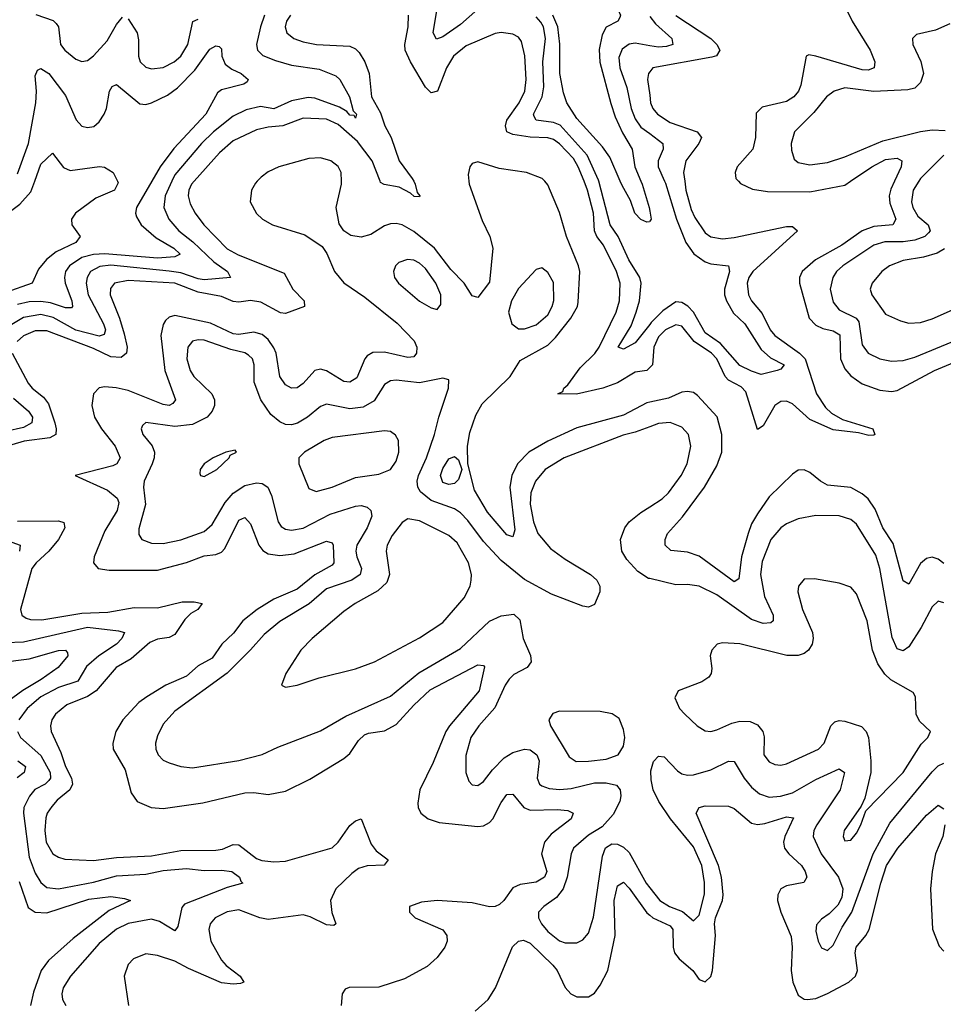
# Model space of a CAD drawing. Header units: inches. Extents: x 1843162 to 1959474, y 907081 to 1016326.
# Tile 584 of 656: x 1927837 to 1931008, y 977174 to 980555. Entities that reach past the tile are written whole.
import ezdxf

# ---------------------------------------------------------------- set-up
doc = ezdxf.new("R2010")
doc.units = ezdxf.units.IN
doc.header["$MEASUREMENT"] = 0
for name, color, linetype in [('B9927', 7, 'Continuous'), ('B9928', 7, 'Continuous'), ('B9937', 7, 'Continuous'), ('B9938', 7, 'Continuous')]:
    doc.layers.add(name, color=color, linetype=linetype)

msp = doc.modelspace()

# ---------------------------------------------------------------- linework, layer by layer
at = {"layer": 'B9927', "color": 5}
for points, elevation in [([(1928359.9, 980000), (1928336.6, 979950), (1928332.4, 979910), (1928349.6, 979870), (1928383.6, 979830), (1928432.1, 979792.1), (1928503.6, 979723.6), (1928550.2, 979690), (1928560.5, 979670), (1928470, 979661.9), (1928450, 979664.5), (1928390, 979685.1), (1928350, 979691.9), (1928150, 979711.7), (1928112.1, 979707.9), (1928080.6, 979690), (1928068.9, 979670), (1928065, 979650), (1928072.1, 979610), (1928125.3, 979510), (1928131.4, 979490), (1928126.6, 979473.4), (1928110, 979468.3), (1928030, 979488.2), (1927951.7, 979531.7), (1927910, 979543), (1927850, 979532.5), (1927770, 979484.2)], 460), ([(1928172.8, 980000), (1928175.2, 979995.2), (1928162.8, 979970), (1928098.2, 979941.8), (1928028.7, 979890), (1928014.9, 979870), (1928016.5, 979850), (1928044.4, 979810), (1928030.3, 979790), (1927962.7, 979757.3), (1927929, 979731), (1927901.5, 979698.5), (1927879.6, 979650), (1927790, 979617.8)], 420), ([(1927792.4, 979887.6), (1927838, 979922), (1927875.6, 979964.4), (1927888.6, 980000)], 420), ([(1928435.9, 980000), (1928427, 979990), (1928418.2, 979970), (1928415.7, 979950), (1928422.6, 979922.6), (1928439.6, 979890), (1928469.6, 979850), (1928550, 979768.5), (1928587, 979747), (1928744.6, 979684.6), (1928775.1, 979630), (1928814, 979590), (1928815.3, 979570), (1928750, 979545.8), (1928732.1, 979547.9), (1928665.1, 979585.1), (1928630, 979590.9), (1928590, 979584.9), (1928570, 979587.7), (1928530, 979604.4), (1928450, 979619.8), (1928370, 979650), (1928210, 979659.4), (1928162.7, 979650), (1928148.6, 979631.4), (1928147.5, 979610), (1928179.9, 979530), (1928196, 979476), (1928206.6, 979430), (1928203.8, 979410), (1928185.3, 979394.7), (1928150, 979396.9), (1928090, 979426.2), (1927930, 979486.1), (1927890, 979486.9), (1927850, 979469.4), (1927828.4, 979450)], 480), ([(1928290.8, 980000), (1928238.6, 979910), (1928234.8, 979890), (1928237.7, 979877.7), (1928254.6, 979850), (1928306.2, 979806.2), (1928366, 979770), (1928387.9, 979750), (1928370, 979740.5), (1928310, 979736.2), (1928130, 979751.2), (1928090, 979748.4), (1928050, 979738), (1928007.8, 979710), (1927994.9, 979690), (1927990.5, 979670), (1927993.4, 979650), (1928016.7, 979590), (1928018.3, 979570), (1928014.8, 979565.2), (1927994.6, 979565.4), (1927942.6, 979582.6), (1927910, 979587.2), (1927870, 979585.9), (1927830, 979576.5)], 440), ([(1928652.8, 980000), (1928646.7, 979993.3), (1928633.4, 979970), (1928628.1, 979930), (1928650, 979889.4), (1928670.2, 979870), (1928705.5, 979850), (1928815.9, 979815.9), (1928875.8, 979775.8), (1928892.1, 979752.1), (1928918, 979690), (1928950, 979650.9), (1929021.7, 979601.7), (1929133.3, 979513.3), (1929191.7, 979451.7), (1929201.1, 979430), (1929199.6, 979410), (1929190, 979397), (1929170, 979395), (1929090, 979413.4), (1929050, 979412.1), (1929030, 979400.5), (1929021.9, 979390), (1928994.4, 979325.6), (1928970.3, 979310), (1928950, 979312.6), (1928890, 979349.3), (1928870, 979354.7), (1928850, 979349.8), (1928810, 979305.2), (1928790, 979291.2), (1928770, 979289.2), (1928750, 979301.1), (1928730.5, 979330), (1928717.3, 979410), (1928710, 979428.2), (1928690, 979456.4), (1928670, 979473.4), (1928641.4, 979481.4), (1928590, 979474.4), (1928570, 979476.3), (1928492.3, 979512.3), (1928370, 979538.7), (1928350, 979533.5), (1928338.1, 979521.9), (1928330, 979508.3), (1928321.8, 979470), (1928334.9, 979350), (1928372.3, 979250), (1928363, 979237), (1928350.1, 979229.9), (1928330, 979233.2), (1928210, 979282.1), (1928168.9, 979291.1), (1928130, 979293.7), (1928110, 979290.5), (1928090, 979269.6), (1928084.7, 979230), (1928094.3, 979190), (1928117.8, 979150), (1928164.4, 979090), (1928181.9, 979050), (1928170.9, 979030), (1928156.9, 979023.1), (1928027.7, 978990), (1928138.7, 978938.7), (1928172.2, 978912.2), (1928177.1, 978897), (1928172.3, 978870), (1928130, 978799.8), (1928092.6, 978710), (1928090.2, 978690), (1928106.7, 978670), (1928144.1, 978664.1), (1928310, 978665), (1928409.3, 978690.7), (1928470, 978713.8), (1928510, 978718), (1928530, 978726.3), (1928541.5, 978738.5), (1928590, 978836.5), (1928610, 978845.8), (1928630, 978823.2), (1928658.3, 978750), (1928672.2, 978732.2), (1928690, 978720.7), (1928730, 978714.6), (1928779.1, 978721), (1928890, 978764.4), (1928910, 978758), (1928913, 978750), (1928915.8, 978690), (1928910, 978682.2), (1928850, 978648.3), (1928790, 978599.4), (1928710, 978564.4), (1928652, 978530), (1928602.9, 978490), (1928571.7, 978448.3), (1928530.6, 978410), (1928497.9, 978362), (1928450, 978335.6), (1928410, 978300.9), (1928338.5, 978270), (1928273.7, 978230), (1928245.9, 978210), (1928190.8, 978150), (1928167, 978110), (1928157.2, 978070), (1928157.9, 978050), (1928199.2, 977979.2), (1928220, 977900), (1928240.3, 977870), (1928288, 977850), (1928330, 977846.3), (1928465.9, 977865.9), (1928610, 977899.9), (1928640.9, 977900.9), (1928690, 977894), (1928750, 977905), (1928833.6, 977946.4), (1928950, 978017.9), (1928970, 978034.5), (1929000.1, 978079.9), (1929021.1, 978098.9), (1929034.8, 978105.2), (1929090, 978112.9), (1929130, 978134.2), (1929190, 978201), (1929246.4, 978253.6), (1929410, 978339.8), (1929430, 978337.1), (1929432.5, 978332.5), (1929414.7, 978250), (1929312.2, 978130), (1929300.2, 978110), (1929256.1, 978003.9), (1929210.7, 977910), (1929204, 977864), (1929205.1, 977850), (1929214.7, 977830), (1929239, 977810), (1929277.6, 977797.6), (1929410, 977784.1), (1929430, 977786.4), (1929450, 977797.7), (1929461.1, 977810), (1929490, 977867.1), (1929510, 977894.5), (1929530, 977895), (1929568.3, 977850), (1929590, 977840.7), (1929682.8, 977842.8), (1929718.8, 977838.8), (1929736.9, 977830), (1929730.1, 977810), (1929661.7, 977758.3), (1929638.5, 977730), (1929628.5, 977690), (1929647.4, 977630), (1929639.4, 977610), (1929610, 977592.6), (1929555.1, 977584.9), (1929530, 977573.7), (1929499.1, 977530), (1929483.8, 977516.2), (1929470, 977509.9), (1929450, 977508.4), (1929390, 977522.3), (1929270.1, 977529.9), (1929216.1, 977523.9), (1929175.3, 977510), (1929175.6, 977490), (1929194.6, 977470), (1929290, 977429.3), (1929304.1, 977410), (1929304.6, 977390), (1929296.8, 977370), (1929270, 977334.6), (1929236.3, 977303.7), (1929158.8, 977261.2), (1929070, 977231.9), (1928968.2, 977231.8), (1928954.2, 977225.8), (1928943.8, 977210), (1928940.4, 977170)], 520), ([(1929379, 980000), (1929379.8, 979990), (1929425.2, 979865.2), (1929451.5, 979810), (1929461, 979770), (1929450, 979653.6), (1929410, 979601.3), (1929390, 979607.1), (1929363.2, 979650), (1929317.5, 979697.5), (1929261.2, 979770), (1929190, 979827.9), (1929150, 979850.6), (1929130, 979855.6), (1929110, 979854.4), (1929090, 979847), (1929042.4, 979817.6), (1929010, 979807.6), (1928973.6, 979813.6), (1928949.9, 979829.9), (1928934.2, 979854.2), (1928924, 979910), (1928941.8, 979990), (1928941.5, 980000)], 520), ([(1929190, 980000), (1929195.1, 979990), (1929201.4, 979961.4), (1929210.6, 979950), (1929210, 979946.6), (1929191.9, 979948.1), (1929179.4, 979959.4), (1929140, 979980), (1929088.6, 979988.6), (1929076.1, 979996.1), (1929074.6, 980000)], 480), ([(1930000, 979241.1), (1929990, 979239), (1929910, 979197.1), (1929750, 979152.9), (1929650, 979107.2), (1929585.5, 979070), (1929546.1, 979030), (1929526.6, 978990), (1929520.2, 978950), (1929536.6, 978803.4), (1929530, 978778.5), (1929510, 978786.1), (1929443.3, 978863.3), (1929398.9, 978938.9), (1929375.4, 979030), (1929375, 979090), (1929382.3, 979137.7), (1929403.2, 979196.8), (1929424.8, 979235.2), (1929521.1, 979330), (1929555.4, 979384.6), (1929650, 979437.5), (1929676.6, 979463.4), (1929729.2, 979530), (1929752, 979570), (1929755, 979585), (1929760.3, 979690), (1929755.9, 979710), (1929714.4, 979810), (1929690, 979893.3), (1929650, 979987.6), (1929639.6, 980000)], 520), ([(1930000, 979360.4), (1929990, 979350.8), (1929950, 979344.9), (1929890, 979307.8), (1929839.1, 979290), (1929748.9, 979268.9), (1929685.1, 979270), (1929702, 979278), (1929705.6, 979290), (1929718.6, 979301.4), (1929761, 979359), (1929811.6, 979408.4), (1929826.8, 979430), (1929884.5, 979550), (1929896, 979590), (1929898.9, 979650), (1929886.5, 979690), (1929841.1, 979781.1), (1929818.8, 979810), (1929810.5, 979830), (1929807.1, 979890), (1929786.8, 979970), (1929774.7, 980000)], 480), ([(1930000, 979508.1), (1929950, 979444.7), (1929910, 979423.1), (1929892.3, 979430), (1929936.1, 979503.9), (1929953.7, 979550), (1929964.7, 979590), (1929970.9, 979650), (1929965.7, 979670), (1929928.8, 979730), (1929892, 979810), (1929864.8, 979850), (1929825, 980000)], 460), ([(1930000, 979862.9), (1929998.8, 979861.2), (1929990, 979859.2), (1929970, 979869.1), (1929949.2, 979890), (1929933.7, 979933.7), (1929905.4, 979985.4), (1929899, 980000)], 440), ([(1929969.6, 980000), (1929973.8, 979990), (1929997.7, 979910), (1930000, 979898)], 440), ([(1930000, 979156.9), (1929950, 979138.5), (1929908.7, 979128.7), (1929706.5, 979050), (1929641, 979010), (1929608.4, 978970), (1929591.7, 978930), (1929589.3, 978890.7), (1929601.2, 978830), (1929616.2, 978790), (1929659.2, 978739.2), (1929710, 978702.7), (1929797.1, 978650), (1929818.4, 978630), (1929828.4, 978610), (1929828.5, 978590), (1929810, 978546.6), (1929790, 978537.4), (1929770, 978540.4), (1929662.5, 978582.5), (1929570, 978632.7), (1929490, 978697.9), (1929430, 978763.2), (1929375.2, 978835.2), (1929350, 978861.5), (1929330, 978874.8), (1929250, 978904.1), (1929213.2, 978933.2), (1929204.1, 978950), (1929202, 978970), (1929206, 978990), (1929233.2, 979050), (1929261.5, 979130), (1929275.7, 979190), (1929309.8, 979289.8), (1929310, 979318), (1929290, 979324.4), (1929210, 979307.9), (1929130, 979317.3), (1929110, 979315.3), (1929090, 979301.6), (1929054, 979246), (1929016.1, 979223.9), (1928970, 979219), (1928890, 979234.1), (1928870, 979227.1), (1928825.1, 979190), (1928790.7, 979169.3), (1928770, 979163.2), (1928750, 979164.4), (1928730, 979173.7), (1928699, 979199), (1928664.5, 979250), (1928642, 979310), (1928642.4, 979370), (1928636.3, 979390), (1928622.9, 979402.9), (1928610.6, 979410.6), (1928562, 979422), (1928470, 979454.9), (1928450, 979456.1), (1928430, 979451.1), (1928414.3, 979430), (1928411, 979390), (1928422.5, 979350), (1928435.2, 979330), (1928496.5, 979270), (1928506.4, 979250), (1928505.4, 979230), (1928497.7, 979210), (1928480.5, 979190), (1928430, 979164.9), (1928370, 979158.4), (1928270, 979171.4), (1928258.7, 979161.3), (1928254, 979150), (1928260.2, 979130), (1928291.5, 979091.5), (1928299.6, 979070), (1928298.9, 979050), (1928292.1, 979030), (1928264.2, 978970), (1928262.2, 978950), (1928269.6, 978890), (1928246.4, 978806.4), (1928246.7, 978786.7), (1928256.5, 978770), (1928290, 978757.7), (1928330, 978755.7), (1928390, 978769.1), (1928470, 978797.8), (1928498.3, 978821.7), (1928542.9, 978897.1), (1928570, 978929.2), (1928610, 978955.4), (1928650, 978964.6), (1928670, 978961.6), (1928689.6, 978949.6), (1928701.2, 978921.2), (1928724.1, 978830), (1928734.9, 978814.9), (1928750, 978805.1), (1928770, 978801.9), (1928810, 978809.3), (1928903.5, 978856.5), (1928990, 978884.2), (1929010, 978886.1), (1929030, 978881.3), (1929042.2, 978870), (1929045.7, 978850), (1929029.6, 978810), (1928994.3, 978750), (1928990.9, 978730), (1928994.2, 978710), (1929010.1, 978670), (1929006.3, 978650), (1928977.6, 978630), (1928890, 978599.9), (1928831.3, 978548.7), (1928730, 978488.2), (1928676, 978444), (1928629.5, 978390.5), (1928549.2, 978310.8), (1928370, 978180.3), (1928330, 978135.6), (1928310, 978095.6), (1928303.5, 978070), (1928304, 978050), (1928312.4, 978030), (1928330, 978012.4), (1928350, 978002.9), (1928390.8, 977990), (1928430, 977985.9), (1928590, 978010.9), (1928670, 978031), (1928723.6, 978056.4), (1928870, 978113.2), (1928956.6, 978163.4), (1929110, 978231.4), (1929207.9, 978312.1), (1929350, 978395.6), (1929450, 978489.5), (1929490, 978507.9), (1929533.7, 978513.7), (1929554.1, 978494.1), (1929565.9, 978430), (1929591.2, 978371.2), (1929592.7, 978350), (1929579.3, 978330), (1929533.9, 978306.1), (1929517.3, 978290), (1929504, 978270), (1929468.6, 978191.4), (1929413.7, 978130), (1929385.5, 978090), (1929368.5, 978028.5), (1929369.3, 977969.3), (1929379.4, 977939.4), (1929390, 977927.4), (1929410, 977925.5), (1929430, 977939.2), (1929460.9, 977979.1), (1929500.5, 978019.5), (1929530, 978038.5), (1929570.1, 978050.1), (1929590, 978047.9), (1929612.9, 978030), (1929620.1, 978010), (1929613.3, 977950), (1929621.6, 977930), (1929630, 977923.3), (1929655, 977915), (1929691.7, 977911.7), (1929730, 977915.1), (1929810, 977933.9), (1929850, 977934.3), (1929886.2, 977926.1), (1929899.2, 977910), (1929901.3, 977890), (1929897.1, 977870), (1929875.1, 977824.9), (1929836.8, 977783.2), (1929790, 977753.9), (1929738.9, 977710), (1929730.9, 977690), (1929716.8, 977610), (1929703.1, 977570), (1929679.7, 977540.3), (1929636.5, 977510), (1929618.2, 977490), (1929618.2, 977470), (1929628.8, 977450), (1929650, 977423.5), (1929690, 977391), (1929710, 977384.6), (1929750, 977385.2), (1929770, 977395), (1929790, 977417.4), (1929807.6, 977472.4), (1929837.7, 977682.3), (1929848.7, 977711.3), (1929870, 977725.1), (1929890, 977723.1), (1929910, 977713.2), (1929930, 977694.6), (1929987.5, 977590), (1930000, 977574.1)], 540), ([(1927811.4, 979410), (1927866.8, 979306.8), (1927880.4, 979290), (1927918.8, 979258.8), (1927936, 979236), (1927957.9, 979170), (1927962.4, 979150), (1927960.9, 979130), (1927940.9, 979119.1), (1927852.8, 979107.2), (1927810, 979095.3)], 480), ([(1927815.4, 979255.4), (1927867, 979210), (1927880.8, 979190), (1927879, 979170), (1927850, 979154.2), (1927790, 979140.4)], 460), ([(1930000, 978635.4), (1929996.3, 978636.3), (1929959.7, 978659.7), (1929921.3, 978701.3), (1929904.8, 978730), (1929900.2, 978770), (1929914.5, 978810), (1929929.9, 978830), (1929970, 978863.1), (1930000, 978882.3)], 540), ([(1927830, 978832.3), (1927970, 978833.8), (1927988.3, 978828.2), (1927992.2, 978810), (1927970.7, 978770), (1927937.5, 978730), (1927893.3, 978690), (1927879.2, 978670), (1927839.5, 978530), (1927844.7, 978510), (1927859.7, 978499.7), (1927874.7, 978494.7), (1927913.6, 978493.6), (1928050, 978516.3), (1928139.2, 978520.8), (1928230, 978536.8), (1928310, 978535.1), (1928395.4, 978555.4), (1928436.1, 978556.1), (1928463.7, 978550), (1928448.2, 978530), (1928424.4, 978515.6), (1928404.4, 978495.6), (1928370, 978443.7), (1928350, 978432.9), (1928310, 978427.7), (1928284.3, 978415.7), (1928220, 978360), (1928168.9, 978330), (1928099.4, 978250), (1928070, 978231.1), (1927998.6, 978201.5), (1927960.4, 978170), (1927947.9, 978150), (1927943.1, 978130), (1927945.4, 978110), (1927978.1, 978038.1), (1927994.5, 977990), (1928015.5, 977950), (1928018.7, 977930), (1928009.6, 977910), (1927965.9, 977874.1), (1927947.3, 977852.7), (1927931.6, 977830), (1927926.4, 977813.6), (1927924, 977770), (1927928.4, 977730), (1927950.5, 977690.5), (1927970, 977678.7), (1927992.3, 977672.3), (1928090, 977667.6), (1928170, 977677.2), (1928290, 977684), (1928390, 977702.1), (1928510, 977702.4), (1928533.5, 977706.5), (1928570, 977722.5), (1928590, 977721.5), (1928650, 977674.6), (1928667.9, 977667.9), (1928710, 977662.9), (1928750, 977665.1), (1928910, 977711.3), (1928930, 977730.9), (1928970, 977787.7), (1928990, 977804.1), (1929010, 977810.3), (1929044, 977724), (1929060.8, 977700.8), (1929102, 977670), (1929088.8, 977651.2), (1929030, 977648.7), (1929000.6, 977639.4), (1928977.3, 977622.7), (1928922.9, 977570), (1928904.6, 977530), (1928908.4, 977488.4), (1928922.6, 977450), (1928915.7, 977444.3), (1928890, 977446.6), (1928834.5, 977474.5), (1928810, 977480.8), (1928690, 977464.8), (1928662, 977470), (1928590, 977497.9), (1928550, 977491.3), (1928507.8, 977470), (1928491.6, 977450), (1928486, 977430), (1928492.9, 977390), (1928530, 977325), (1928546.5, 977306.5), (1928594.2, 977270), (1928607, 977250), (1928595, 977245), (1928570, 977242.4), (1928530, 977247.5), (1928416.5, 977296.5), (1928370, 977321.3), (1928310, 977341.6), (1928270, 977346.5), (1928227.4, 977330), (1928209.1, 977310), (1928196.2, 977270), (1928211, 977170)], 480), ([(1927810, 978760.8), (1927839.1, 978750), (1927837, 978730)], 460), ([(1927790, 978416.5), (1927850, 978418.5), (1928070, 978468.6), (1928176.5, 978456.5), (1928196.5, 978450), (1928188.1, 978430), (1928169.6, 978410), (1928108.6, 978370), (1928066.5, 978333.5), (1928036.5, 978283.5), (1927970, 978261.9), (1927909.6, 978230), (1927863.3, 978190), (1927833.8, 978150)], 460), ([(1927770, 978347.6), (1927870, 978360.1), (1927970, 978388.9), (1927994, 978390), (1928000.9, 978380.9), (1928002, 978370), (1927969.4, 978330), (1927911.4, 978288.6), (1927848.3, 978251.7), (1927735.8, 978170)], 440), ([(1927829.4, 978110), (1927839.5, 978090), (1927910, 978028.3), (1927941.9, 977970), (1927943, 977950), (1927937.7, 977942.3), (1927924.1, 977930), (1927889.1, 977910.9), (1927871.2, 977888.8), (1927851.7, 977850), (1927849.7, 977830.3), (1927870, 977679.1), (1927890, 977623.8), (1927910, 977591.8), (1927930, 977575.1), (1927970.1, 977570.1), (1928090, 977593.2), (1928170, 977614.3), (1928270, 977620.8), (1928330, 977633.2), (1928410, 977639.9), (1928470, 977632.7), (1928530, 977634.6), (1928564.9, 977630), (1928592.1, 977610), (1928595.9, 977595.9), (1928603, 977590), (1928550, 977574.4), (1928403.1, 977516.9), (1928394.1, 977505.9), (1928379.5, 977440.5), (1928370, 977425.6), (1928317.6, 977457.6), (1928290, 977466.3), (1928210, 977451.3), (1928170, 977432), (1928110, 977382), (1928011.7, 977270), (1927986.8, 977230), (1927982, 977210), (1927983.8, 977190), (1927995.8, 977170)], 460), ([(1927830.8, 978010), (1927857.6, 977990), (1927852.3, 977970), (1927828.6, 977951.4)], 440), ([(1927835.5, 977595.5), (1927866.2, 977506.3), (1927890, 977490.5), (1927930, 977487.8), (1928075, 977535), (1928150, 977543.9), (1928197.4, 977537.4), (1928217.6, 977530), (1928143.9, 977496.1), (1928021, 977399), (1927936.3, 977323.7), (1927910.4, 977289.6), (1927884.9, 977215.1), (1927874.2, 977170)], 440), ([(1929401, 977150), (1929445.4, 977190), (1929470.7, 977230), (1929528.8, 977371.2), (1929549.1, 977390.9), (1929566.5, 977393.5), (1929590, 977383.6), (1929667.4, 977307.4), (1929682, 977290), (1929710, 977231.1), (1929729.2, 977209.2), (1929750, 977199.4), (1929790, 977198.8), (1929810, 977212.3), (1929830, 977239.8), (1929855.8, 977290), (1929881.8, 977410), (1929878.4, 977530), (1929890, 977580.8), (1929910, 977592.5), (1929930, 977572.9), (1929990, 977487.7), (1930000, 977479.3)], 520)]:
    msp.add_lwpolyline(points, dxfattribs=dict(at, elevation=elevation))
for points, elevation in [([(1929168.3, 979731.7), (1929138.6, 979721.4), (1929127.2, 979710), (1929120.3, 979690), (1929124.2, 979670), (1929137.6, 979650), (1929210, 979588), (1929250, 979565.6), (1929270, 979559.5), (1929283.5, 979576.5), (1929283.5, 979610), (1929266.2, 979650), (1929230, 979700.3), (1929210, 979718.4), (1929190, 979728.7)], 540), ([(1929630, 979702.4), (1929610, 979697), (1929550, 979632), (1929525.3, 979590), (1929515.4, 979550), (1929526.5, 979510), (1929550, 979493.6), (1929570, 979493.5), (1929610, 979506.6), (1929650, 979541.8), (1929665.6, 979570), (1929671, 979591), (1929670, 979652), (1929650, 979686.3)], 540), ([(1929090, 979142.6), (1928910, 979120.7), (1928882, 979110), (1928815.3, 979070), (1928795.8, 979050), (1928794.9, 979030), (1928830, 978944.6), (1928855.2, 978935.2), (1928910, 978949.5), (1928990, 978983.1), (1929070, 978994.2), (1929109.9, 979010.1), (1929130, 979039.3), (1929138.8, 979070), (1929137.2, 979110), (1929127.9, 979127.9), (1929110, 979140.4)], 560), ([(1928577.2, 979077.2), (1928544.7, 979070), (1928501, 979050), (1928470.8, 979030), (1928456.3, 979010), (1928456, 978996), (1928458, 978990), (1928470, 978986), (1928513.6, 979010), (1928556, 979050), (1928560.1, 979059.9), (1928582, 979070)], 560), ([(1929310, 978958.7), (1929290, 978965.6), (1929282.2, 978990), (1929290, 979013.2), (1929310, 979047.1), (1929330, 979055.2), (1929344, 979044), (1929355.6, 979010), (1929343.6, 978976.4), (1929330, 978962.5)], 520), ([(1929170, 978840.7), (1929150, 978828.5), (1929115.9, 978784.1), (1929099.2, 978750), (1929095.3, 978730), (1929106.6, 978650), (1929097.4, 978622.6), (1929067, 978593), (1928989, 978550), (1928950, 978522), (1928840.8, 978430), (1928802.8, 978390), (1928750.4, 978310), (1928736, 978270), (1928750, 978263), (1928790, 978269.1), (1928865.6, 978294.4), (1928990, 978326), (1929055.1, 978350), (1929210, 978431.8), (1929290, 978484.7), (1929363.2, 978570), (1929383.2, 978610), (1929387, 978630), (1929388.5, 978650), (1929378.1, 978690), (1929338.7, 978758.7), (1929310, 978783.7), (1929210, 978833.7)], 560), ([(1929690, 978180.5), (1929667.3, 978172.7), (1929654, 978150), (1929659.1, 978130), (1929723.3, 978023.4), (1929747.8, 978007.8), (1929790, 978009.1), (1929850, 978015), (1929891.8, 978030), (1929910, 978060.5), (1929914.3, 978090), (1929910, 978117.2), (1929894.7, 978154.8), (1929871.1, 978171.1), (1929830, 978179.7)], 560)]:
    msp.add_lwpolyline(points, close=True, dxfattribs=dict(at, elevation=elevation))
at = {"layer": 'B9928', "color": 5}
for points, elevation in [([(1930000, 980874.5), (1929898.7, 980701.3), (1929887, 980670), (1929880.3, 980630), (1929882.8, 980610), (1929899.8, 980570), (1929897.9, 980562.1), (1929890.3, 980550), (1929850, 980529), (1929836.7, 980503.3), (1929826.9, 980453.1), (1929828.7, 980408.7), (1929866.8, 980266.8), (1929881.2, 980221.2), (1929906.1, 980166.1), (1929939.3, 980110), (1929949.3, 980049.3), (1929969.6, 980000)], 440), ([(1929450, 980627.7), (1929350, 980538.5), (1929290, 980496.3), (1929268.5, 980488.5), (1929257, 980510), (1929282.7, 980670)], 460), ([(1927892.8, 980572.8), (1927951.7, 980551.7), (1927962.3, 980542.3), (1927970.1, 980530), (1927977, 980470), (1927991.8, 980450), (1928030, 980418.9), (1928050, 980411.2), (1928070, 980414.4), (1928090, 980431), (1928137.6, 980482.4), (1928170, 980538.4), (1928190, 980563.2)], 460), ([(1928677.1, 980570), (1928664, 980530), (1928649.6, 980470), (1928653.6, 980450), (1928671.7, 980431.7), (1928714.8, 980414.8), (1928770, 980399.4), (1928865, 980385), (1928922.5, 980362.5), (1928936.6, 980350), (1928969.1, 980290), (1928982.2, 980242.2), (1928993.1, 980230), (1928990, 980217), (1928985.7, 980225.7), (1928970, 980227.4), (1928959.7, 980239.7), (1928934.6, 980254.6), (1928850, 980285.5), (1928828, 980288), (1928770, 980275.8), (1928710, 980249.2), (1928663.4, 980256.6), (1928614.3, 980245.7), (1928570, 980223.2), (1928502.6, 980170), (1928461.5, 980130), (1928370, 980021.7), (1928359.9, 980000)], 460), ([(1928766.6, 980570), (1928753.3, 980550), (1928748.4, 980530), (1928754.3, 980510), (1928778.5, 980490), (1928810, 980478.6), (1928856, 980470), (1928970, 980463.7), (1928990, 980454.5), (1929002.2, 980442.2), (1929022.5, 980410), (1929037, 980370), (1929045.1, 980290), (1929075.6, 980235.6), (1929090.9, 980190), (1929112.4, 980150), (1929140.1, 980070), (1929184.8, 980010), (1929190, 980000)], 480), ([(1929774.7, 980000), (1929754.6, 980050), (1929737.9, 980077.9), (1929690, 980128.3), (1929670, 980143.1), (1929650, 980149.7), (1929590, 980151.6), (1929530, 980160.6), (1929509.9, 980170), (1929504.4, 980190), (1929509.9, 980210), (1929551.8, 980270), (1929571.9, 980310), (1929575.7, 980350), (1929571, 980431), (1929560, 980480), (1929550, 980494.8), (1929530, 980505.4), (1929490, 980511.1), (1929470, 980507.4), (1929370, 980465.1), (1929326.5, 980430), (1929302.5, 980390), (1929271.3, 980310), (1929250, 980303.4), (1929230, 980323.4), (1929178.7, 980410), (1929160.7, 980450), (1929159.4, 980470), (1929170.5, 980530.5), (1929171.7, 980570)], 480), ([(1929825, 980000), (1929824, 980004), (1929784.9, 980090), (1929692.6, 980192.6), (1929670, 980201.5), (1929609.9, 980209.9), (1929602.9, 980222.9), (1929601.3, 980230), (1929630.6, 980290), (1929636, 980324), (1929633, 980410), (1929642.1, 980490), (1929634.9, 980530), (1929626.3, 980546.3), (1929610, 980564.5)], 460), ([(1929899, 980000), (1929862.6, 980082.6), (1929838.3, 980118.3), (1929750, 980215.6), (1929715.4, 980270), (1929703.9, 980303.9), (1929691.2, 980370), (1929691.1, 980471.1), (1929685.1, 980530), (1929667.4, 980570)], 440), ([(1928210, 980557.5), (1928240.8, 980510), (1928245.5, 980485.5), (1928245.4, 980430), (1928250.7, 980410.7), (1928270, 980391.9), (1928290, 980386.1), (1928330, 980390.7), (1928367.1, 980410), (1928390, 980429.5), (1928414.3, 980470), (1928431.4, 980548.6), (1928450, 980557.1)], 460), ([(1927830, 980025.4), (1927867.1, 980130), (1927892.6, 980270), (1927895.1, 980310), (1927890, 980362), (1927898.6, 980381.4), (1927910, 980387.7), (1927937.5, 980370), (1927994.3, 980294.3), (1928030.5, 980210.6), (1928050, 980189.4), (1928070, 980184.6), (1928091.5, 980188.5), (1928110, 980204.5), (1928126.9, 980230), (1928135.4, 980250), (1928145.5, 980310), (1928154.9, 980325.1), (1928170, 980332), (1928250, 980266.6), (1928270, 980263.7), (1928290, 980269.5), (1928344.6, 980295.4), (1928379.3, 980320.7), (1928437.9, 980382.1), (1928490, 980453.7), (1928510, 980465), (1928522.5, 980462.5), (1928530, 980455.5), (1928530.7, 980430), (1928542.6, 980402.6), (1928565.1, 980385.1), (1928597.3, 980370), (1928621.1, 980350), (1928618, 980342), (1928606.8, 980333.2), (1928530, 980313.7), (1928516.5, 980303.5), (1928476.6, 980230), (1928366.8, 980113.2), (1928319.7, 980050), (1928290.8, 980000)], 440), ([(1930000, 980465.8), (1929950, 980474), (1929930, 980471.1), (1929906, 980454), (1929894.5, 980425.5), (1929897.1, 980390), (1929921.6, 980321.6), (1929935.9, 980250), (1929950, 980214.1), (1929970, 980185.7), (1930000, 980163.6)], 460), ([(1930000, 980375.9), (1929995.7, 980370), (1929993, 980350), (1930000, 980295.4)], 480), ([(1929074.6, 980000), (1929047.5, 980070), (1928996.5, 980136.5), (1928930, 980194.9), (1928890, 980213.7), (1928810, 980216.9), (1928740.8, 980190), (1928690, 980186.1), (1928650, 980176.8), (1928570, 980138.8), (1928522.6, 980097.4), (1928435.9, 980000)], 480), ([(1927888.6, 980000), (1927910, 980058.4), (1927950, 980096.4), (1927987.3, 980047.3), (1928010, 980037.4), (1928111, 980051), (1928128.5, 980048.5), (1928158, 980030), (1928172.8, 980000)], 420), ([(1928941.5, 980000), (1928940.6, 980030), (1928930, 980050.5), (1928905.3, 980070), (1928870, 980080.1), (1928830, 980078.6), (1928727, 980050), (1928690, 980032.6), (1928665.9, 980014.1), (1928652.8, 980000)], 520), ([(1929639.6, 980000), (1929631.2, 980010), (1929577.6, 980030), (1929483.5, 980043.5), (1929410, 980067.4), (1929390, 980061.3), (1929382.4, 980050), (1929376.9, 980023.1), (1929379, 980000)], 520)]:
    msp.add_lwpolyline(points, dxfattribs=dict(at, elevation=elevation))
at = {"layer": 'B9937', "color": 5}
for points, elevation in [([(1930051.2, 980000), (1930053.9, 979993.9), (1930092.1, 979870), (1930123.7, 979790), (1930151.1, 979751.1), (1930190, 979723.6), (1930210, 979716.8), (1930270.3, 979710), (1930273.6, 979690), (1930257, 979630), (1930257.2, 979610), (1930264, 979590), (1930287.6, 979547.6), (1930326.4, 979510), (1930382.3, 979422.3), (1930414.3, 979394.3), (1930461.3, 979370), (1930450, 979354.5), (1930438, 979350), (1930383, 979337), (1930350, 979347.5), (1930310, 979367.9), (1930243.4, 979443.4), (1930190, 979479.9), (1930149.9, 979550), (1930131.5, 979571.5), (1930110, 979584), (1930090, 979585.8), (1930045.4, 979554.6), (1930005.3, 979514.7), (1930000, 979508.1)], 460), ([(1930120.2, 980000), (1930123.8, 979970), (1930142.9, 979902.9), (1930155.4, 979875.4), (1930190, 979823.5), (1930210, 979809.1), (1930250, 979802.6), (1930290, 979807.1), (1930470, 979845), (1930490, 979844.5), (1930506.9, 979830), (1930354.4, 979690), (1930340.4, 979670), (1930334.1, 979650), (1930339.4, 979610), (1930349.2, 979589.2), (1930386.1, 979546.1), (1930413.5, 979490), (1930430.1, 979470), (1930514.2, 979410), (1930534.2, 979390), (1930572.7, 979270), (1930603.1, 979223.1), (1930623.8, 979203.8), (1930661.4, 979181.4), (1930766.4, 979150), (1930772.7, 979130), (1930770, 979128.3), (1930752.8, 979127.2), (1930716.6, 979136.6), (1930630, 979146.7), (1930550, 979182.4), (1930490, 979235.5), (1930470, 979244.9), (1930450, 979243.9), (1930430.1, 979229.9), (1930390, 979160.2), (1930370, 979147.3), (1930330, 979277.5), (1930313.7, 979293.7), (1930270, 979316.6), (1930259.2, 979330), (1930230.7, 979390), (1930212, 979410), (1930153.1, 979450), (1930110, 979502.4), (1930090, 979506.5), (1930053.9, 979490), (1930030, 979465.9), (1930013.7, 979430), (1930010, 979370), (1930000, 979360.4)], 480), ([(1930305.2, 980000), (1930312.3, 979992.3), (1930353.3, 979973.3), (1930405, 979965), (1930550, 979963.5), (1930670, 979986.5), (1930689.6, 980000)], 520), ([(1930840, 980000), (1930827.3, 979972.7), (1930822.1, 979950), (1930824.6, 979924.6), (1930844.7, 979870), (1930834.3, 979850), (1930770, 979845.3), (1930730, 979830.3), (1930659.1, 979780.9), (1930569.1, 979730), (1930523.3, 979690), (1930514.3, 979670), (1930514.7, 979650), (1930547.8, 979530), (1930570, 979505.4), (1930594.3, 979494.3), (1930630, 979486.6), (1930652.5, 979472.5), (1930654.7, 979390), (1930670, 979355.9), (1930690, 979332.4), (1930730, 979304.6), (1930790, 979282.3), (1930830, 979278.5), (1930850, 979282.1), (1930977.5, 979350), (1931169.9, 979430.1)], 520), ([(1930923.8, 980000), (1930904.9, 979970), (1930899.3, 979930), (1930903.8, 979910), (1930920.8, 979880.8), (1930956.1, 979850), (1930962.9, 979830), (1930957, 979823), (1930944.2, 979810), (1930910, 979797.8), (1930870, 979792.6), (1930807.8, 979792.2), (1930770, 979780.7), (1930663.5, 979710), (1930641.7, 979690), (1930628.3, 979670), (1930619.8, 979630), (1930630, 979584.9), (1930650, 979558.4), (1930708.6, 979530), (1930717.7, 979517.7), (1930730, 979438), (1930750.1, 979410.1), (1930790, 979390.7), (1930830, 979381.9), (1930870, 979384.1), (1930910, 979396.5), (1931041.1, 979450)], 540), ([(1930000, 979898), (1930005.3, 979870), (1930000, 979862.9)], 440), ([(1931012.4, 979767.6), (1930986.7, 979753.3), (1930940.4, 979739.6), (1930870, 979728.1), (1930823.2, 979710), (1930796.9, 979690), (1930763.5, 979650), (1930757.2, 979630), (1930762.9, 979610), (1930810, 979544), (1930860.6, 979520.6), (1930890, 979512.3), (1930930, 979515.6), (1930970, 979527.7), (1931050, 979563.2)], 560), ([(1931010, 978687.3), (1930990, 978702.3), (1930970, 978709.3), (1930950, 978704.7), (1930930, 978687.3), (1930890, 978616.9), (1930870, 978628), (1930836.2, 978756.2), (1930800.7, 978810), (1930773.7, 978873.7), (1930750, 978909.3), (1930730, 978927.2), (1930690, 978948.7), (1930610, 978956.9), (1930586.3, 978970), (1930550, 978999.8), (1930530, 979008.8), (1930510, 979007.7), (1930490, 978994), (1930410, 978915.9), (1930370, 978858.3), (1930350, 978823.1), (1930337.8, 978790), (1930315.5, 978710), (1930305.8, 978634.2), (1930290, 978624.1), (1930170, 978712.5), (1930130, 978726.4), (1930072.5, 978732.5), (1930052.8, 978750), (1930052.8, 978770), (1930060.7, 978790), (1930112.6, 978847.4), (1930187.9, 978950), (1930230, 979023.2), (1930247.8, 979070), (1930247.8, 979130), (1930231.2, 979191.2), (1930163.9, 979263.9), (1930150, 979274.5), (1930130, 979278.5), (1930110, 979275.8), (1930065.1, 979254.9), (1930000, 979241.1)], 520), ([(1930000, 978882.3), (1930043.2, 978910), (1930064.1, 978930), (1930108.5, 978990), (1930129.1, 979030), (1930141, 979090), (1930132.7, 979130), (1930110, 979155.7), (1930070, 979171.9), (1930030, 979167.9), (1930000, 979156.9)], 540), ([(1931010, 978552.9), (1930990, 978558.5), (1930970, 978539.1), (1930932.3, 978467.7), (1930890, 978401.2), (1930870, 978387.1), (1930850, 978394.2), (1930832.8, 978432.8), (1930790.6, 978670), (1930776.1, 978716.1), (1930710, 978822.9), (1930690, 978838.3), (1930650, 978851), (1930570, 978852.8), (1930510, 978840.6), (1930470, 978823.9), (1930450, 978809.8), (1930415.8, 978770), (1930386.1, 978693.9), (1930380.4, 978650), (1930394, 978574), (1930423.8, 978510), (1930424.2, 978490), (1930416.2, 978483.8), (1930390, 978481.5), (1930350, 978495.4), (1930230, 978579.7), (1930170, 978609.4), (1930130, 978615.8), (1930090, 978614), (1930000, 978635.4)], 540), ([(1930000, 977574.1), (1930034.7, 977530), (1930067.7, 977510), (1930112.6, 977492.6), (1930150, 977460.7), (1930170, 977479.6), (1930188.7, 977551.3), (1930188.6, 977591.4), (1930178.5, 977650), (1930150, 977714.3), (1930071.6, 977810), (1930031.2, 977870), (1930012.2, 977910), (1930004.7, 977944.7), (1930004.4, 977975.6), (1930012.8, 978007.2), (1930030, 978025.4), (1930050, 978023), (1930094.9, 977974.9), (1930110, 977964.8), (1930130, 977961), (1930150, 977962.1), (1930210, 977979.1), (1930270, 978008.8), (1930290, 978007.3), (1930324.3, 977950), (1930350, 977919.8), (1930376.7, 977896.7), (1930410, 977884.4), (1930448.6, 977888.6), (1930490, 977900.3), (1930570, 977945.5), (1930650, 977982), (1930668.9, 977970), (1930653.5, 977910), (1930573.3, 977790), (1930563.4, 977770), (1930561.3, 977750), (1930588.8, 977690), (1930647.8, 977610), (1930663.3, 977570), (1930659.7, 977540.3), (1930646.2, 977513.8), (1930616, 977484), (1930590, 977466.4), (1930573.2, 977446.8), (1930570, 977424.7), (1930578.5, 977390), (1930590, 977367.2), (1930610, 977358.3), (1930630, 977376.5), (1930661, 977439), (1930694.1, 977490), (1930766.8, 977690), (1930824.8, 977795.2), (1930970, 977972.5), (1930990, 977993.1), (1931010, 978001.6)], 540), ([(1930000, 977479.3), (1930010.5, 977470.5), (1930070, 977442.7), (1930079.1, 977430), (1930080.1, 977370), (1930085.7, 977350), (1930101.2, 977330), (1930148.1, 977290), (1930170, 977258.3), (1930190, 977250.2), (1930210, 977269), (1930216.1, 977290), (1930226.3, 977410), (1930223, 977450), (1930226, 977470), (1930250.5, 977530), (1930252.8, 977550), (1930246.5, 977610), (1930236.7, 977650), (1930159, 977830), (1930169.7, 977850), (1930190, 977855.5), (1930270, 977854), (1930290, 977846.2), (1930350, 977795.8), (1930370, 977791.6), (1930394.9, 977794.9), (1930470, 977817.5), (1930493.8, 977813.8), (1930463.6, 977750), (1930459.7, 977730), (1930463.1, 977710), (1930477.7, 977690), (1930521.5, 977650), (1930533.7, 977630), (1930539.1, 977610), (1930528.7, 977591.3), (1930470, 977580.6), (1930449.8, 977570.2), (1930439.4, 977550), (1930438.6, 977530), (1930450, 977490.2), (1930486, 977406), (1930488.9, 977370), (1930485.2, 977290), (1930491.3, 977250), (1930510, 977205.4), (1930530, 977191.5), (1930541, 977190), (1930570, 977193.4), (1930610, 977210.5), (1930683.7, 977250), (1930706.8, 977270), (1930713.7, 977290), (1930705.2, 977350), (1930708.6, 977370), (1930742, 977410), (1930752.9, 977430), (1930793.2, 977590), (1930813.3, 977650), (1930851.8, 977710), (1930950, 977823.5), (1930990, 977857.7), (1931010, 977844.9)], 520), ([(1931012.8, 977790), (1931006.1, 977750), (1930980.8, 977690), (1930969.4, 977629.4), (1930964.3, 977570), (1930971.4, 977431.4), (1930993.6, 977373.6), (1931010, 977356.6)], 520)]:
    msp.add_lwpolyline(points, dxfattribs=dict(at, elevation=elevation))
at = {"layer": 'B9937', "color": 5, "elevation": 560}
msp.add_lwpolyline([(1930565.3, 978634.7), (1930530, 978634), (1930510.4, 978610), (1930508.9, 978590), (1930524.4, 978530), (1930558.8, 978450), (1930561.6, 978430), (1930557.8, 978410), (1930545.7, 978390), (1930530, 978377.9), (1930510, 978370.9), (1930470.9, 978370.9), (1930310, 978411.6), (1930250, 978415.1), (1930231.3, 978410), (1930213.4, 978390), (1930207.7, 978370), (1930213, 978327), (1930210.7, 978310), (1930203, 978297), (1930178.9, 978281.1), (1930098, 978250), (1930086.4, 978226.4), (1930102.8, 978190), (1930120.7, 978170), (1930163, 978130), (1930190, 978112.4), (1930210, 978110.3), (1930230, 978115.6), (1930281.5, 978138.5), (1930310, 978145.5), (1930344.9, 978144.9), (1930370, 978133.4), (1930388.4, 978110), (1930392.7, 978092.7), (1930392.2, 978030), (1930410, 978006.5), (1930430, 977997.1), (1930450, 977995.2), (1930470, 977999.8), (1930579.8, 978050), (1930599.5, 978070), (1930622, 978130), (1930635.8, 978144.2), (1930650, 978148.2), (1930670, 978146.3), (1930727.5, 978127.5), (1930743.2, 978110), (1930750.8, 978090), (1930759.6, 978010), (1930759.2, 977970), (1930738.5, 977881.5), (1930726.4, 977853.6), (1930667.7, 977770), (1930664.2, 977750), (1930670, 977735.5), (1930690, 977737.6), (1930710, 977761.3), (1930725.4, 977790), (1930741.8, 977838.2), (1930870, 977970.2), (1930932.5, 978067.5), (1930954.7, 978090), (1930963.6, 978110), (1930926.5, 978146.5), (1930914.6, 978170), (1930912.4, 978230), (1930904.4, 978244.4), (1930828.1, 978288.1), (1930807.1, 978307.1), (1930783, 978343), (1930765.4, 978390), (1930746.5, 978490), (1930710, 978583.6), (1930690, 978605.6), (1930650, 978619.7)], close=True, dxfattribs=at)
at = {"layer": 'B9938', "color": 5}
for points, elevation in [([(1930090, 980569), (1930210, 980490), (1930230.1, 980470), (1930241, 980450), (1930228.8, 980431.2), (1930213.6, 980426.4), (1930010.3, 980390), (1930000, 980375.9)], 480), ([(1930000, 980566.3), (1930020.5, 980540.5), (1930075.5, 980490), (1930079.2, 980470), (1930057.2, 980462.8), (1930030, 980460.9), (1930000, 980465.8)], 460), ([(1930675.9, 980590), (1930694.8, 980550), (1930756.8, 980450), (1930772.8, 980410), (1930770.2, 980390), (1930750, 980382), (1930730, 980382.8), (1930570, 980429.9), (1930546.2, 980433.8), (1930537.3, 980430), (1930519, 980330), (1930510.5, 980310), (1930494.7, 980290), (1930470, 980274.6), (1930385.7, 980254.3), (1930365.9, 980234.1), (1930363.7, 980150), (1930353.8, 980110), (1930300.2, 980050), (1930293.2, 980030), (1930296, 980010), (1930305.2, 980000)], 520), ([(1931030, 980540.3), (1930981.2, 980518.8), (1930915.6, 980504.4), (1930902.6, 980490), (1930903.6, 980470), (1930931.4, 980411.4), (1930939.8, 980370), (1930930, 980338.8), (1930910, 980319.6), (1930885.8, 980314.2), (1930770, 980308.6), (1930670, 980321.5), (1930633.4, 980310), (1930607.5, 980290), (1930563.5, 980236.5), (1930496.9, 980170), (1930485.2, 980130), (1930486.4, 980106.4), (1930496.4, 980076.4), (1930510, 980064.7), (1930550, 980056.1), (1930610, 980065), (1930670, 980083.9), (1930800.8, 980139.2), (1930930, 980171.3), (1930970, 980176.4), (1931014.7, 980174.7)], 540), ([(1930000, 980295.4), (1930003.3, 980270), (1930011.1, 980250), (1930026.7, 980230), (1930070, 980201.7), (1930162.9, 980170), (1930177.8, 980150), (1930169.1, 980130), (1930123.9, 980070), (1930116.6, 980030), (1930120.2, 980000)], 480), ([(1930000, 980163.6), (1930045.5, 980130), (1930046.7, 980110), (1930028.7, 980070), (1930029.2, 980050), (1930051.2, 980000)], 460), ([(1931009.6, 980090), (1930930.1, 980009.9), (1930923.8, 980000)], 540), ([(1930689.6, 980000), (1930762.2, 980050), (1930810, 980074.5), (1930850, 980078.9), (1930865.8, 980070), (1930863.3, 980050), (1930840, 980000)], 520)]:
    msp.add_lwpolyline(points, dxfattribs=dict(at, elevation=elevation))

doc.saveas('drawing.dxf')
